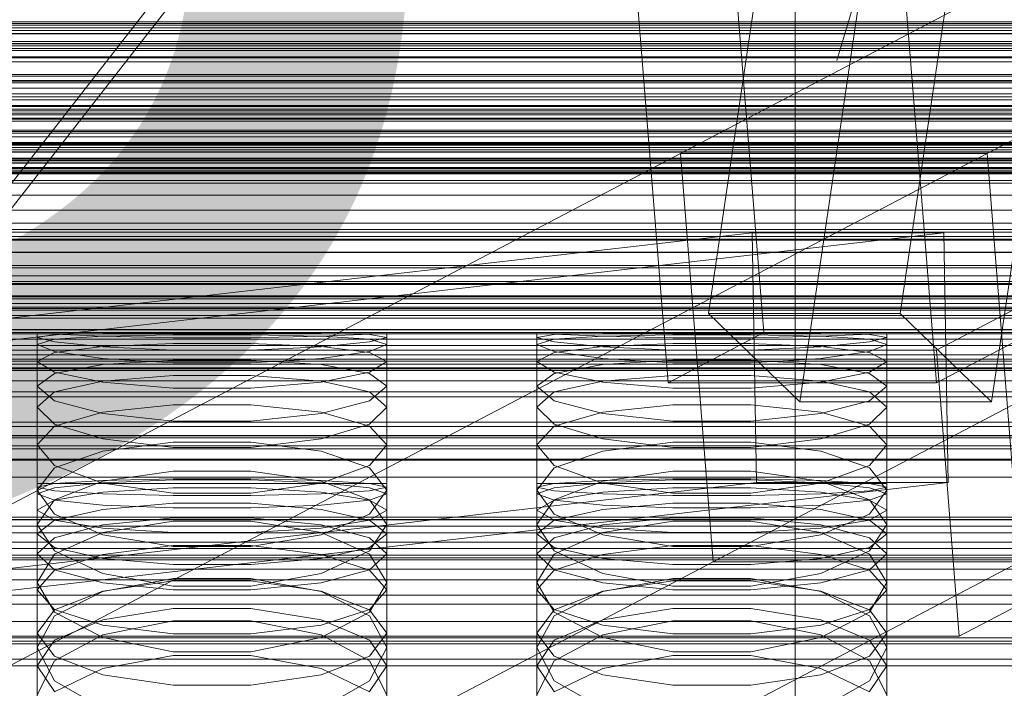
# Model space of a CAD drawing. Header units: millimetres. Extents: x -4738 to 65662, y -68080 to 6847.
# Tile 277 of 656: x -93 to 25, y -33925 to -33845. Entities that reach past the tile are written whole.
import ezdxf

# ---------------------------------------------------------------- set-up
doc = ezdxf.new("R2010")
doc.units = ezdxf.units.MM
for name, color, linetype, lineweight in [('COTAS_O', 1, 'Continuous', 0), ('COTAS_P', 1, 'Continuous', 0), ('frontal_briquetadora', 7, 'Continuous', 0), ('frontal_C01', 7, 'Continuous', 0), ('frontal_C02', 7, 'Continuous', 0), ('frontal_C03', 7, 'Continuous', 0), ('frontal_C10', 7, 'Continuous', 0), ('frontal_secador', 7, 'Continuous', 0)]:
    doc.layers.add(name, color=color, linetype=linetype, lineweight=lineweight)
doc.dimstyles.new('R19_100', dxfattribs={"dimtxt": 250, "dimasz": 150, "dimexe": 150, "dimexo": 80, "dimgap": 100, "dimtad": 1, "dimtih": 1, "dimtoh": 1, "dimdsep": 46, "dimcen": 0.09, "dimadec": 0, "dimazin": 0, "dimtfac": 1, "dimtdec": 4, "dimtofl": 0, "dimtmove": 0, "dimatfit": 3, "dimfxl": 1, "dimtolj": 1, "dimtzin": 0, "dimarcsym": 0})

# ---------------------------------------------------------------- blocks, each defined once
blk = doc.blocks.new('DIM_R31_48')
at = {"layer": 'COTAS_O'}
for p, q in [((-1725, -33700), (-1575, -33655)), ((1725, -33700), (1575, -33655)), ((-1725, -34400), (-1725, -33700)), ((-1725, -33700), (1725, -33700)), ((-1725, -33700), (-1575, -33745)), ((1725, -33700), (1575, -33745)), ((1725, -34400), (1725, -33700))]:
    blk.add_line(p, q, dxfattribs=at)
blk.add_text('3450 O', height=250, dxfattribs=at).set_placement((0, -33600))
blk = doc.blocks.new('DIM_R31_49')
at = {"layer": 'COTAS_P'}
for p, q in [((-150, -32300), (550, -32300)), ((550, -32300), (505, -32450)), ((550, -34900), (550, -32300)), ((550, -32300), (595, -32450)), ((550, -34900), (505, -34750)), ((550, -34900), (595, -34750)), ((-150, -34900), (550, -34900))]:
    blk.add_line(p, q, dxfattribs=at)
blk.add_text('2600 P', height=250, rotation=90, dxfattribs=at).set_placement((450, -33600))
blk = doc.blocks.new('DIM_R31_51')
at = {"layer": 'COTAS_O'}
for p, q in [((-650, -33700), (50, -33700)), ((50, -33700), (5, -33850)), ((50, -34900), (50, -33700)), ((50, -33700), (95, -33850)), ((50, -34900), (5, -34750)), ((50, -34900), (95, -34750)), ((-650, -34900), (50, -34900))]:
    blk.add_line(p, q, dxfattribs=at)
blk.add_text('1200 O', height=250, rotation=90, dxfattribs=at).set_placement((-50, -34300))
blk = doc.blocks.new('DIM_R31_52')
at = {"layer": 'COTAS_O'}
for p, q in [((-650, -34200), (-500, -34155)), ((650, -34200), (500, -34155)), ((-650, -34900), (-650, -34200)), ((-650, -34200), (650, -34200)), ((-650, -34200), (-500, -34245)), ((650, -34200), (500, -34245)), ((650, -34900), (650, -34200))]:
    blk.add_line(p, q, dxfattribs=at)
blk.add_text('1300 O', height=250, dxfattribs=at).set_placement((0, -34100))

msp = doc.modelspace()

# ---------------------------------------------------------------- linework, layer by layer
at = {"layer": 'frontal_briquetadora'}
for p, q in [((200, -33861.773), (-160, -33861.773)), ((-88.92, -33882.856), (-91, -33882.75)), ((-91, -33900.75), (-91, -33882.75)), ((-91, -33883.222), (-88.92, -33882.881)), ((-88.92, -33883.775), (-91, -33883.222)), ((-91, -33901.201), (-91, -33883.222)), ((-88.92, -33883.423), (-91, -33884.062)), ((-88.92, -33882.881), (-83.094, -33882.76)), ((-83.094, -33883.094), (-88.92, -33882.856)), ((-83.094, -33883.063), (-88.92, -33883.423)), ((-83.094, -33882.76), (-74.674, -33882.752)), ((-74.674, -33882.922), (-83.094, -33883.063)), ((-74.674, -33883.285), (-83.094, -33883.094)), ((-74.674, -33882.752), (-65.326, -33882.752)), ((-65.326, -33882.922), (-74.674, -33882.922)), ((-65.326, -33883.285), (-74.674, -33883.285)), ((-65.326, -33882.752), (-56.906, -33882.76)), ((-56.906, -33883.063), (-65.326, -33882.922)), ((-56.906, -33883.094), (-65.326, -33883.285)), ((-56.906, -33882.76), (-51.08, -33882.881)), ((-51.08, -33882.856), (-56.906, -33883.094)), ((-51.08, -33883.423), (-56.906, -33883.063)), ((-49, -33882.75), (-51.08, -33882.856)), ((-51.08, -33882.881), (-49, -33883.222)), ((-49, -33883.222), (-51.08, -33883.775)), ((-49, -33884.062), (-51.08, -33883.423)), ((-49, -33900.75), (-49, -33882.75)), ((-49, -33901.201), (-49, -33883.222)), ((-28.92, -33882.856), (-31, -33882.75)), ((-31, -33900.75), (-31, -33882.75)), ((-31, -33883.222), (-28.92, -33882.881)), ((-28.92, -33883.775), (-31, -33883.222)), ((-31, -33901.201), (-31, -33883.222)), ((-28.92, -33883.423), (-31, -33884.062)), ((-28.92, -33882.881), (-23.094, -33882.76)), ((-23.094, -33883.094), (-28.92, -33882.856)), ((-23.094, -33883.063), (-28.92, -33883.423)), ((-23.094, -33882.76), (-14.674, -33882.752)), ((-14.674, -33882.922), (-23.094, -33883.063)), ((-14.674, -33883.285), (-23.094, -33883.094)), ((-14.674, -33882.752), (-5.326, -33882.752)), ((-5.326, -33882.922), (-14.674, -33882.922)), ((-5.326, -33883.285), (-14.674, -33883.285)), ((-5.326, -33882.752), (3.094, -33882.76)), ((3.094, -33883.063), (-5.326, -33882.922)), ((3.094, -33883.094), (-5.326, -33883.285)), ((3.094, -33882.76), (8.92, -33882.881)), ((8.92, -33882.856), (3.094, -33883.094)), ((8.92, -33883.423), (3.094, -33883.063)), ((11, -33882.75), (8.92, -33882.856)), ((8.92, -33882.881), (11, -33883.222)), ((11, -33883.222), (8.92, -33883.775)), ((11, -33884.062), (8.92, -33883.423)), ((11, -33900.75), (11, -33882.75)), ((11, -33901.201), (11, -33883.222)), ((-91, -33902.002), (-91, -33884.062)), ((-91, -33884.062), (-88.92, -33884.912)), ((-83.094, -33884.371), (-88.92, -33883.775)), ((-83.094, -33884.304), (-88.92, -33885.021)), ((-74.674, -33883.964), (-83.094, -33884.304)), ((-74.674, -33884.761), (-83.094, -33884.371)), ((-65.326, -33883.964), (-74.674, -33883.964)), ((-65.326, -33884.761), (-74.674, -33884.761)), ((-56.906, -33884.304), (-65.326, -33883.964)), ((-56.906, -33884.371), (-65.326, -33884.761)), ((-51.08, -33883.775), (-56.906, -33884.371)), ((-51.08, -33885.021), (-56.906, -33884.304)), ((-51.08, -33884.912), (-49, -33884.062)), ((-49, -33902.002), (-49, -33884.062)), ((-31, -33902.002), (-31, -33884.062)), ((-31, -33884.062), (-28.92, -33884.912)), ((-23.094, -33884.371), (-28.92, -33883.775)), ((-23.094, -33884.304), (-28.92, -33885.021)), ((-14.674, -33883.964), (-23.094, -33884.304)), ((-14.674, -33884.761), (-23.094, -33884.371)), ((-5.326, -33883.964), (-14.674, -33883.964)), ((-5.326, -33884.761), (-14.674, -33884.761)), ((3.094, -33884.304), (-5.326, -33883.964)), ((3.094, -33884.371), (-5.326, -33884.761)), ((8.92, -33883.775), (3.094, -33884.371)), ((8.92, -33885.021), (3.094, -33884.304)), ((8.92, -33884.912), (11, -33884.062)), ((11, -33902.002), (11, -33884.062)), ((-88.92, -33885.021), (-91, -33886.106)), ((-88.92, -33884.912), (-83.094, -33885.746)), ((-83.094, -33885.746), (-74.674, -33886.268)), ((-83.094, -33886.485), (-74.674, -33885.947)), ((-74.674, -33885.947), (-65.326, -33885.947)), ((-65.326, -33886.268), (-56.906, -33885.746)), ((-65.326, -33885.947), (-56.906, -33886.485)), ((-56.906, -33885.746), (-51.08, -33884.912)), ((-49, -33886.106), (-51.08, -33885.021)), ((-28.92, -33885.021), (-31, -33886.106)), ((-28.92, -33884.912), (-23.094, -33885.746)), ((-23.094, -33885.746), (-14.674, -33886.268)), ((-23.094, -33886.485), (-14.674, -33885.947)), ((-14.674, -33885.947), (-5.326, -33885.947)), ((-5.326, -33886.268), (3.094, -33885.746)), ((-5.326, -33885.947), (3.094, -33886.485)), ((3.094, -33885.746), (8.92, -33884.912)), ((11, -33886.106), (8.92, -33885.021)), ((-91, -33903.952), (-91, -33886.106)), ((-88.92, -33887.4), (-91, -33886.106)), ((-88.92, -33887.559), (-83.094, -33886.485)), ((-74.674, -33886.268), (-65.326, -33886.268)), ((-56.906, -33886.485), (-51.08, -33887.559)), ((-49, -33886.106), (-51.08, -33887.4)), ((-49, -33903.952), (-49, -33886.106)), ((-31, -33903.952), (-31, -33886.106)), ((-28.92, -33887.4), (-31, -33886.106)), ((-28.92, -33887.559), (-23.094, -33886.485)), ((-14.674, -33886.268), (-5.326, -33886.268)), ((3.094, -33886.485), (8.92, -33887.559)), ((11, -33886.106), (8.92, -33887.4)), ((11, -33903.952), (11, -33886.106)), ((-91, -33889.086), (-88.92, -33887.559)), ((-83.094, -33888.59), (-88.92, -33887.4)), ((-74.674, -33887.791), (-83.094, -33888.46)), ((-65.326, -33887.791), (-74.674, -33887.791)), ((-56.906, -33888.46), (-65.326, -33887.791)), ((-51.08, -33887.4), (-56.906, -33888.59)), ((-51.08, -33887.559), (-49, -33889.086)), ((-31, -33889.086), (-28.92, -33887.559)), ((-23.094, -33888.59), (-28.92, -33887.4)), ((-14.674, -33887.791), (-23.094, -33888.46)), ((-5.326, -33887.791), (-14.674, -33887.791)), ((3.094, -33888.46), (-5.326, -33887.791)), ((8.92, -33887.4), (3.094, -33888.59)), ((8.92, -33887.559), (11, -33889.086)), ((-88.92, -33890.822), (-91, -33889.086)), ((-91, -33906.796), (-91, -33889.086)), ((-83.094, -33888.46), (-88.92, -33889.77)), ((-74.674, -33889.308), (-83.094, -33888.59)), ((-65.326, -33889.308), (-74.674, -33889.308)), ((-56.906, -33888.59), (-65.326, -33889.308)), ((-51.08, -33889.77), (-56.906, -33888.46)), ((-49, -33889.086), (-51.08, -33890.822)), ((-49, -33906.796), (-49, -33889.086)), ((-28.92, -33890.822), (-31, -33889.086)), ((-31, -33906.796), (-31, -33889.086)), ((-23.094, -33888.46), (-28.92, -33889.77)), ((-14.674, -33889.308), (-23.094, -33888.59)), ((-5.326, -33889.308), (-14.674, -33889.308)), ((3.094, -33888.59), (-5.326, -33889.308)), ((8.92, -33889.77), (3.094, -33888.46)), ((11, -33889.086), (8.92, -33890.822)), ((11, -33906.796), (11, -33889.086)), ((-88.92, -33889.77), (-91, -33891.591)), ((-49, -33891.591), (-51.08, -33889.77)), ((-28.92, -33889.77), (-31, -33891.591)), ((11, -33891.591), (8.92, -33889.77)), ((-91, -33909.185), (-91, -33891.591)), ((-91, -33891.591), (-88.92, -33893.618)), ((-83.094, -33892.364), (-88.92, -33890.822)), ((-74.674, -33891.333), (-83.094, -33892.198)), ((-65.326, -33891.333), (-74.674, -33891.333)), ((-56.906, -33892.198), (-65.326, -33891.333)), ((-51.08, -33890.822), (-56.906, -33892.364)), ((-51.08, -33893.618), (-49, -33891.591)), ((-49, -33909.185), (-49, -33891.591)), ((-31, -33909.185), (-31, -33891.591)), ((-31, -33891.591), (-28.92, -33893.618)), ((-23.094, -33892.364), (-28.92, -33890.822)), ((-14.674, -33891.333), (-23.094, -33892.198)), ((-5.326, -33891.333), (-14.674, -33891.333)), ((3.094, -33892.198), (-5.326, -33891.333)), ((8.92, -33890.822), (3.094, -33892.364)), ((8.92, -33893.618), (11, -33891.591)), ((11, -33909.185), (11, -33891.591)), ((-83.094, -33892.198), (-88.92, -33893.859)), ((-74.674, -33893.278), (-83.094, -33892.364)), ((-56.906, -33892.364), (-65.326, -33893.277)), ((-51.08, -33893.859), (-56.906, -33892.198)), ((-23.094, -33892.198), (-28.92, -33893.859)), ((-14.674, -33893.278), (-23.094, -33892.364)), ((3.094, -33892.364), (-5.326, -33893.277)), ((8.92, -33893.859), (3.094, -33892.198)), ((-88.92, -33893.859), (-91, -33896.116)), ((-88.92, -33893.618), (-83.094, -33895.393)), ((-65.326, -33893.277), (-74.674, -33893.278)), ((-56.906, -33895.393), (-51.08, -33893.618)), ((-49, -33896.116), (-51.08, -33893.859)), ((-28.92, -33893.859), (-31, -33896.116)), ((-28.92, -33893.618), (-23.094, -33895.393)), ((-5.326, -33893.277), (-14.674, -33893.278)), ((3.094, -33895.393), (8.92, -33893.618)), ((11, -33896.116), (8.92, -33893.859)), ((200, -33895.045), (-160, -33895.045)), ((-83.094, -33895.393), (-74.674, -33896.435)), ((-65.326, -33896.435), (-56.906, -33895.393)), ((-23.094, -33895.393), (-14.674, -33896.435)), ((-5.326, -33896.435), (3.094, -33895.393)), ((-88.92, -33898.576), (-91, -33896.116)), ((-91, -33913.502), (-91, -33896.116)), ((-83.094, -33896.858), (-74.674, -33895.8)), ((-74.674, -33895.8), (-65.326, -33895.8)), ((-74.674, -33896.435), (-65.326, -33896.435)), ((-65.326, -33895.8), (-56.906, -33896.858)), ((-49, -33896.116), (-51.08, -33898.576)), ((-49, -33913.502), (-49, -33896.116)), ((-28.92, -33898.576), (-31, -33896.116)), ((-31, -33913.502), (-31, -33896.116)), ((-23.094, -33896.858), (-14.674, -33895.8)), ((-14.674, -33895.8), (-5.326, -33895.8)), ((-14.674, -33896.435), (-5.326, -33896.435)), ((-5.326, -33895.8), (3.094, -33896.858)), ((11, -33896.116), (8.92, -33898.576)), ((11, -33913.502), (11, -33896.116)), ((-88.92, -33898.867), (-83.094, -33896.858)), ((-56.906, -33896.858), (-51.08, -33898.867)), ((-28.92, -33898.867), (-23.094, -33896.858)), ((3.094, -33896.858), (8.92, -33898.867)), ((-91, -33901.553), (-88.92, -33898.867)), ((-83.094, -33900.697), (-88.92, -33898.576)), ((-51.08, -33898.576), (-56.906, -33900.697)), ((-51.08, -33898.867), (-49, -33901.553)), ((-31, -33901.553), (-28.92, -33898.867)), ((-23.094, -33900.697), (-28.92, -33898.576)), ((8.92, -33898.576), (3.094, -33900.697)), ((8.92, -33898.867), (11, -33901.553)), ((184, -33900), (-194, -33900)), ((-74.674, -33899.285), (-83.094, -33900.472)), ((-74.673, -33900.196), (-83.093, -33900.395)), ((-65.326, -33899.285), (-74.674, -33899.285)), ((-65.327, -33900.196), (-74.673, -33900.196)), ((-56.907, -33900.395), (-65.327, -33900.196)), ((-56.906, -33900.472), (-65.326, -33899.285)), ((-14.674, -33899.285), (-23.094, -33900.472)), ((-14.673, -33900.196), (-23.093, -33900.395)), ((-5.326, -33899.285), (-14.674, -33899.285)), ((-5.327, -33900.196), (-14.673, -33900.196)), ((3.093, -33900.395), (-5.327, -33900.196)), ((3.094, -33900.472), (-5.326, -33899.285)), ((-91, -33900.75), (-88.92, -33900.75)), ((-88.92, -33900.754), (-91, -33901.201)), ((-91, -33901.201), (-88.92, -33901.648)), ((-91, -33902.002), (-88.92, -33901.257)), ((-83.093, -33900.395), (-88.92, -33900.754)), ((-83.094, -33900.472), (-88.92, -33902.709)), ((-88.92, -33901.257), (-83.093, -33900.66)), ((-88.92, -33900.75), (-83.093, -33900.75)), ((-74.674, -33901.931), (-83.094, -33900.697)), ((-83.093, -33900.66), (-74.673, -33900.329)), ((-83.093, -33900.75), (-74.673, -33900.75)), ((-83.093, -33901.809), (-74.673, -33901.279)), ((-74.673, -33900.329), (-65.327, -33900.329)), ((-74.673, -33900.75), (-65.327, -33900.75)), ((-74.673, -33901.279), (-65.327, -33901.279)), ((-65.327, -33900.329), (-56.907, -33900.66)), ((-65.327, -33900.75), (-56.907, -33900.75)), ((-65.327, -33901.279), (-56.907, -33901.809)), ((-56.906, -33900.697), (-65.326, -33901.931)), ((-51.08, -33900.754), (-56.907, -33900.395)), ((-56.907, -33900.66), (-51.08, -33901.257)), ((-56.907, -33900.75), (-51.08, -33900.75)), ((-51.08, -33902.709), (-56.906, -33900.472)), ((-51.08, -33900.75), (-49, -33900.75)), ((-49, -33901.201), (-51.08, -33900.754)), ((-51.08, -33901.648), (-49, -33901.201)), ((-51.08, -33901.257), (-49, -33902.002)), ((-31, -33900.75), (-28.92, -33900.75)), ((-28.92, -33900.754), (-31, -33901.201)), ((-31, -33901.201), (-28.92, -33901.648)), ((-31, -33902.002), (-28.92, -33901.257)), ((-23.093, -33900.395), (-28.92, -33900.754)), ((-23.094, -33900.472), (-28.92, -33902.709)), ((-28.92, -33901.257), (-23.093, -33900.66)), ((-28.92, -33900.75), (-23.093, -33900.75)), ((-14.674, -33901.931), (-23.094, -33900.697)), ((-23.093, -33900.66), (-14.673, -33900.329)), ((-23.093, -33900.75), (-14.673, -33900.75)), ((-23.093, -33901.809), (-14.673, -33901.279)), ((-14.673, -33900.329), (-5.327, -33900.329)), ((-14.673, -33900.75), (-5.327, -33900.75)), ((-14.673, -33901.279), (-5.327, -33901.279)), ((-5.327, -33900.329), (3.093, -33900.66)), ((-5.327, -33900.75), (3.093, -33900.75)), ((-5.327, -33901.279), (3.093, -33901.809)), ((3.094, -33900.697), (-5.326, -33901.931)), ((8.92, -33900.754), (3.093, -33900.395)), ((3.093, -33900.66), (8.92, -33901.257)), ((3.093, -33900.75), (8.92, -33900.75)), ((8.92, -33902.709), (3.094, -33900.472)), ((8.92, -33900.75), (11, -33900.75)), ((11, -33901.201), (8.92, -33900.754)), ((8.92, -33901.648), (11, -33901.201)), ((8.92, -33901.257), (11, -33902.002)), ((-88.92, -33904.442), (-91, -33901.553)), ((-91, -33918.691), (-91, -33901.553)), ((-88.92, -33902.746), (-91, -33902.002)), ((-88.92, -33901.648), (-83.093, -33902.006)), ((-88.92, -33902.762), (-83.093, -33901.809)), ((-83.093, -33902.006), (-74.673, -33902.205)), ((-65.326, -33901.931), (-74.674, -33901.931)), ((-74.673, -33902.205), (-65.327, -33902.205)), ((-65.327, -33902.205), (-56.907, -33902.006)), ((-56.907, -33902.006), (-51.08, -33901.648)), ((-56.907, -33901.809), (-51.08, -33902.762)), ((-49, -33901.553), (-51.08, -33904.442)), ((-49, -33902.002), (-51.08, -33902.746)), ((-49, -33918.691), (-49, -33901.553)), ((-28.92, -33904.442), (-31, -33901.553)), ((-31, -33918.691), (-31, -33901.553)), ((-28.92, -33902.746), (-31, -33902.002)), ((-28.92, -33901.648), (-23.093, -33902.006)), ((-28.92, -33902.762), (-23.093, -33901.809)), ((-23.093, -33902.006), (-14.673, -33902.205)), ((-5.326, -33901.931), (-14.674, -33901.931)), ((-14.673, -33902.205), (-5.327, -33902.205)), ((-5.327, -33902.205), (3.093, -33902.006)), ((3.093, -33902.006), (8.92, -33901.648)), ((3.093, -33901.809), (8.92, -33902.762)), ((11, -33901.553), (8.92, -33904.442)), ((11, -33902.002), (8.92, -33902.746)), ((11, -33918.691), (11, -33901.553)), ((-88.92, -33902.709), (-91, -33905.679)), ((-91, -33903.952), (-88.92, -33902.762)), ((-83.093, -33903.344), (-88.92, -33902.746)), ((-74.673, -33903.131), (-83.093, -33903.856)), ((-74.673, -33903.675), (-83.093, -33903.344)), ((-65.327, -33903.131), (-74.673, -33903.131)), ((-65.327, -33903.675), (-74.673, -33903.675)), ((-56.907, -33903.856), (-65.327, -33903.131)), ((-56.907, -33903.344), (-65.327, -33903.675)), ((-51.08, -33902.746), (-56.907, -33903.344)), ((-49, -33905.679), (-51.08, -33902.709)), ((-51.08, -33902.762), (-49, -33903.952)), ((-28.92, -33902.709), (-31, -33905.679)), ((-31, -33903.952), (-28.92, -33902.762)), ((-23.093, -33903.344), (-28.92, -33902.746)), ((-14.673, -33903.131), (-23.093, -33903.856)), ((-14.673, -33903.675), (-23.093, -33903.344)), ((-5.327, -33903.131), (-14.673, -33903.131)), ((-5.327, -33903.675), (-14.673, -33903.675)), ((3.093, -33903.856), (-5.327, -33903.131)), ((3.093, -33903.344), (-5.327, -33903.675)), ((8.92, -33902.746), (3.093, -33903.344)), ((11, -33905.679), (8.92, -33902.709)), ((8.92, -33902.762), (11, -33903.952)), ((-91, -33903.952), (-88.92, -33905.141)), ((-83.093, -33903.856), (-88.92, -33905.165)), ((-83.094, -33906.903), (-88.92, -33904.442)), ((-83.093, -33905.719), (-74.673, -33904.863)), ((-74.673, -33904.863), (-65.327, -33904.863)), ((-65.327, -33904.863), (-56.907, -33905.719)), ((-51.08, -33905.165), (-56.907, -33903.856)), ((-51.08, -33904.442), (-56.906, -33906.903)), ((-51.08, -33905.141), (-49, -33903.952)), ((-31, -33903.952), (-28.92, -33905.141)), ((-23.093, -33903.856), (-28.92, -33905.165)), ((-23.094, -33906.903), (-28.92, -33904.442)), ((-23.093, -33905.719), (-14.673, -33904.863)), ((-14.673, -33904.863), (-5.327, -33904.863)), ((-5.327, -33904.863), (3.093, -33905.719)), ((8.92, -33905.165), (3.093, -33903.856)), ((8.92, -33904.442), (3.094, -33906.903)), ((8.92, -33905.141), (11, -33903.952)), ((-88.92, -33905.165), (-91, -33906.796)), ((-91, -33922.627), (-91, -33905.679)), ((-91, -33905.679), (-88.92, -33908.849)), ((-88.92, -33905.141), (-83.093, -33906.095)), ((-88.92, -33907.261), (-83.093, -33905.719)), ((-74.674, -33905.267), (-83.094, -33906.643)), ((-83.093, -33906.095), (-74.673, -33906.624)), ((-65.326, -33905.267), (-74.674, -33905.267)), ((-65.327, -33906.624), (-56.907, -33906.095)), ((-56.906, -33906.643), (-65.326, -33905.267)), ((-56.907, -33906.095), (-51.08, -33905.141)), ((-56.907, -33905.719), (-51.08, -33907.261)), ((-49, -33906.796), (-51.08, -33905.165)), ((-51.08, -33908.849), (-49, -33905.679)), ((-49, -33922.627), (-49, -33905.679)), ((-28.92, -33905.165), (-31, -33906.796)), ((-31, -33922.627), (-31, -33905.679)), ((-31, -33905.679), (-28.92, -33908.849)), ((-28.92, -33905.141), (-23.093, -33906.095)), ((-28.92, -33907.261), (-23.093, -33905.719)), ((-14.674, -33905.267), (-23.094, -33906.643)), ((-23.093, -33906.095), (-14.673, -33906.624)), ((-5.326, -33905.267), (-14.674, -33905.267)), ((-5.327, -33906.624), (3.093, -33906.095)), ((3.094, -33906.643), (-5.326, -33905.267)), ((3.093, -33906.095), (8.92, -33905.141)), ((3.093, -33905.719), (8.92, -33907.261)), ((11, -33906.796), (8.92, -33905.165)), ((8.92, -33908.849), (11, -33905.679)), ((11, -33922.627), (11, -33905.679)), ((-91, -33906.796), (-88.92, -33908.427)), ((-91, -33909.185), (-88.92, -33907.261)), ((-83.094, -33906.643), (-88.92, -33909.219)), ((-74.674, -33908.325), (-83.094, -33906.903)), ((-74.673, -33906.624), (-65.327, -33906.624)), ((-56.906, -33906.903), (-65.326, -33908.325)), ((-51.08, -33909.219), (-56.906, -33906.643)), ((-51.08, -33908.427), (-49, -33906.796)), ((-51.08, -33907.261), (-49, -33909.185)), ((-31, -33906.796), (-28.92, -33908.427)), ((-31, -33909.185), (-28.92, -33907.261)), ((-23.094, -33906.643), (-28.92, -33909.219)), ((-14.674, -33908.325), (-23.094, -33906.903)), ((-14.673, -33906.624), (-5.327, -33906.624)), ((3.094, -33906.903), (-5.326, -33908.325)), ((8.92, -33909.219), (3.094, -33906.643)), ((8.92, -33908.427), (11, -33906.796)), ((8.92, -33907.261), (11, -33909.185)), ((-88.92, -33908.427), (-83.093, -33909.735)), ((-83.093, -33909.253), (-74.673, -33908.203)), ((-65.326, -33908.325), (-74.674, -33908.325)), ((-74.673, -33908.203), (-65.327, -33908.203)), ((-65.327, -33908.203), (-56.907, -33909.253)), ((-56.907, -33909.735), (-51.08, -33908.427)), ((-28.92, -33908.427), (-23.093, -33909.735)), ((-23.093, -33909.253), (-14.673, -33908.203)), ((-5.326, -33908.325), (-14.674, -33908.325)), ((-14.673, -33908.203), (-5.327, -33908.203)), ((-5.327, -33908.203), (3.093, -33909.253)), ((3.093, -33909.735), (8.92, -33908.427)), ((-88.92, -33911.108), (-91, -33909.185)), ((-88.92, -33909.219), (-91, -33912.608)), ((-88.92, -33908.849), (-83.094, -33911.534)), ((-88.92, -33911.144), (-83.093, -33909.253)), ((-56.907, -33909.253), (-51.08, -33911.144)), ((-56.906, -33911.534), (-51.08, -33908.849)), ((-49, -33909.185), (-51.08, -33911.108)), ((-49, -33912.608), (-51.08, -33909.219)), ((-28.92, -33911.108), (-31, -33909.185)), ((-28.92, -33909.219), (-31, -33912.608)), ((-28.92, -33908.849), (-23.094, -33911.534)), ((-28.92, -33911.144), (-23.093, -33909.253)), ((3.093, -33909.253), (8.92, -33911.144)), ((3.094, -33911.534), (8.92, -33908.849)), ((11, -33909.185), (8.92, -33911.108)), ((11, -33912.608), (8.92, -33909.219)), ((-83.093, -33909.735), (-74.673, -33910.461)), ((-74.673, -33910.461), (-65.327, -33910.461)), ((-65.327, -33910.461), (-56.907, -33909.735)), ((-23.093, -33909.735), (-14.673, -33910.461)), ((-14.673, -33910.461), (-5.327, -33910.461)), ((-5.327, -33910.461), (3.093, -33909.735)), ((-91, -33913.502), (-88.92, -33911.144)), ((-83.093, -33912.651), (-88.92, -33911.108)), ((-83.094, -33911.534), (-74.674, -33913.08)), ((-65.326, -33913.08), (-56.906, -33911.534)), ((-51.08, -33911.108), (-56.907, -33912.651)), ((-51.08, -33911.144), (-49, -33913.502)), ((-31, -33913.502), (-28.92, -33911.144)), ((-23.093, -33912.651), (-28.92, -33911.108)), ((-23.094, -33911.534), (-14.674, -33913.08)), ((-5.326, -33913.08), (3.094, -33911.534)), ((8.92, -33911.108), (3.093, -33912.651)), ((8.92, -33911.144), (11, -33913.502)), ((-88.92, -33916.193), (-91, -33912.608)), ((-91, -33929.238), (-91, -33912.608)), ((-83.094, -33913.701), (-74.674, -33912.14)), ((-74.673, -33912.428), (-83.093, -33913.668)), ((-74.673, -33913.507), (-83.093, -33912.651)), ((-74.674, -33912.14), (-65.326, -33912.14)), ((-74.674, -33913.08), (-65.326, -33913.08)), ((-65.327, -33912.428), (-74.673, -33912.428)), ((-56.907, -33913.668), (-65.327, -33912.428)), ((-56.907, -33912.651), (-65.327, -33913.507)), ((-65.326, -33912.14), (-56.906, -33913.701)), ((-49, -33912.608), (-51.08, -33916.193)), ((-49, -33929.238), (-49, -33912.608)), ((-28.92, -33916.193), (-31, -33912.608)), ((-31, -33929.238), (-31, -33912.608)), ((-23.094, -33913.701), (-14.674, -33912.14)), ((-14.673, -33912.428), (-23.093, -33913.668)), ((-14.673, -33913.507), (-23.093, -33912.651)), ((-14.674, -33912.14), (-5.326, -33912.14)), ((-14.674, -33913.08), (-5.326, -33913.08)), ((-5.327, -33912.428), (-14.673, -33912.428)), ((3.093, -33913.668), (-5.327, -33912.428)), ((3.093, -33912.651), (-5.327, -33913.507)), ((-5.326, -33912.14), (3.094, -33913.701)), ((11, -33912.608), (8.92, -33916.193)), ((11, -33929.238), (11, -33912.608)), ((-91, -33913.502), (-88.92, -33915.861)), ((-83.093, -33913.668), (-88.92, -33915.903)), ((-88.92, -33916.61), (-83.094, -33913.701)), ((-65.327, -33913.507), (-74.673, -33913.507)), ((-51.08, -33915.903), (-56.907, -33913.668)), ((-56.906, -33913.701), (-51.08, -33916.61)), ((-51.08, -33915.861), (-49, -33913.502)), ((-31, -33913.502), (-28.92, -33915.861)), ((-23.093, -33913.668), (-28.92, -33915.903)), ((-28.92, -33916.61), (-23.094, -33913.701)), ((-5.327, -33913.507), (-14.673, -33913.507)), ((8.92, -33915.903), (3.093, -33913.668)), ((3.094, -33913.701), (8.92, -33916.61)), ((8.92, -33915.861), (11, -33913.502)), ((-88.92, -33915.903), (-91, -33918.691)), ((-91, -33920.41), (-88.92, -33916.61)), ((-88.92, -33915.861), (-83.093, -33917.752)), ((-83.094, -33919.209), (-88.92, -33916.193)), ((-83.093, -33917.096), (-74.673, -33915.73)), ((-74.673, -33915.73), (-65.327, -33915.73)), ((-65.327, -33915.73), (-56.907, -33917.096)), ((-56.907, -33917.752), (-51.08, -33915.861)), ((-51.08, -33916.193), (-56.906, -33919.209)), ((-49, -33918.691), (-51.08, -33915.903)), ((-51.08, -33916.61), (-49, -33920.41)), ((-28.92, -33915.903), (-31, -33918.691)), ((-31, -33920.41), (-28.92, -33916.61)), ((-28.92, -33915.861), (-23.093, -33917.752)), ((-23.094, -33919.209), (-28.92, -33916.193)), ((-23.093, -33917.096), (-14.673, -33915.73)), ((-14.673, -33915.73), (-5.327, -33915.73)), ((-5.327, -33915.73), (3.093, -33917.096)), ((3.093, -33917.752), (8.92, -33915.861)), ((8.92, -33916.193), (3.094, -33919.209)), ((11, -33918.691), (8.92, -33915.903)), ((8.92, -33916.61), (11, -33920.41)), ((-88.92, -33919.558), (-83.093, -33917.096)), ((-74.674, -33917.209), (-83.094, -33918.891)), ((-83.093, -33917.752), (-74.673, -33918.801)), ((-65.326, -33917.209), (-74.674, -33917.209)), ((-65.327, -33918.801), (-56.907, -33917.752)), ((-56.906, -33918.891), (-65.326, -33917.209)), ((-56.907, -33917.096), (-51.08, -33919.558)), ((-28.92, -33919.558), (-23.093, -33917.096)), ((-14.674, -33917.209), (-23.094, -33918.891)), ((-23.093, -33917.752), (-14.673, -33918.801)), ((-5.326, -33917.209), (-14.674, -33917.209)), ((-5.327, -33918.801), (3.093, -33917.752)), ((3.094, -33918.891), (-5.326, -33917.209)), ((3.093, -33917.096), (8.92, -33919.558)), ((-91, -33918.691), (-88.92, -33921.478)), ((-83.094, -33918.891), (-88.92, -33922.018)), ((-74.673, -33918.801), (-65.327, -33918.801)), ((-51.08, -33922.018), (-56.906, -33918.891)), ((-51.08, -33921.478), (-49, -33918.691)), ((-31, -33918.691), (-28.92, -33921.478)), ((-23.094, -33918.891), (-28.92, -33922.018)), ((-14.673, -33918.801), (-5.327, -33918.801)), ((8.92, -33922.018), (3.094, -33918.891)), ((8.92, -33921.478), (11, -33918.691)), ((200, -33920), (-160, -33920)), ((-91, -33922.627), (-88.92, -33919.558)), ((-74.674, -33920.937), (-83.094, -33919.209)), ((-56.906, -33919.209), (-65.326, -33920.937)), ((-51.08, -33919.558), (-49, -33922.627)), ((-31, -33922.627), (-28.92, -33919.558)), ((-14.674, -33920.937), (-23.094, -33919.209)), ((3.094, -33919.209), (-5.326, -33920.937)), ((8.92, -33919.558), (11, -33922.627)), ((-88.92, -33924.402), (-91, -33920.41)), ((-91, -33936.682), (-91, -33920.41)), ((-83.093, -33922.955), (-74.673, -33921.403)), ((-65.326, -33920.937), (-74.674, -33920.937)), ((-74.673, -33921.403), (-65.327, -33921.403)), ((-65.327, -33921.403), (-56.907, -33922.955)), ((-49, -33920.41), (-51.08, -33924.402)), ((-49, -33936.682), (-49, -33920.41)), ((-28.92, -33924.402), (-31, -33920.41)), ((-31, -33936.682), (-31, -33920.41)), ((-23.093, -33922.955), (-14.673, -33921.403)), ((-5.326, -33920.937), (-14.674, -33920.937)), ((-14.673, -33921.403), (-5.327, -33921.403)), ((-5.327, -33921.403), (3.093, -33922.955)), ((11, -33920.41), (8.92, -33924.402)), ((11, -33936.682), (11, -33920.41)), ((-88.92, -33922.018), (-91, -33926.087)), ((-88.92, -33925.697), (-91, -33922.627)), ((-88.92, -33921.478), (-83.093, -33923.713)), ((-56.907, -33923.713), (-51.08, -33921.478)), ((-49, -33926.087), (-51.08, -33922.018)), ((-49, -33922.627), (-51.08, -33925.697)), ((-28.92, -33922.018), (-31, -33926.087)), ((-28.92, -33925.697), (-31, -33922.627)), ((-28.92, -33921.478), (-23.093, -33923.713)), ((3.093, -33923.713), (8.92, -33921.478)), ((11, -33926.087), (8.92, -33922.018)), ((11, -33922.627), (8.92, -33925.697)), ((-88.92, -33925.751), (-83.093, -33922.955)), ((-83.093, -33923.713), (-74.673, -33924.953)), ((-65.327, -33924.953), (-56.907, -33923.713)), ((-56.907, -33922.955), (-51.08, -33925.751)), ((-28.92, -33925.751), (-23.093, -33922.955)), ((-23.093, -33923.713), (-14.673, -33924.953)), ((-5.327, -33924.953), (3.093, -33923.713)), ((3.093, -33922.955), (8.92, -33925.751)), ((-83.094, -33927.741), (-88.92, -33924.402)), ((-74.673, -33924.953), (-65.327, -33924.953)), ((-51.08, -33924.402), (-56.906, -33927.741)), ((-23.094, -33927.741), (-28.92, -33924.402)), ((-14.673, -33924.953), (-5.327, -33924.953)), ((8.92, -33924.402), (3.094, -33927.741))]:
    msp.add_line(p, q, dxfattribs=at)
at = {"layer": 'frontal_C01'}
for p, q in [((0, -33994.965), (0, -33732.352)), ((0, -33738.133), (0, -34000.746)), ((-425, -33848.019), (425, -33848.019)), ((980, -33857.304), (-980, -33857.304)), ((980, -33862.304), (-980, -33862.304)), ((980, -33912.304), (-980, -33912.304)), ((980, -33917.304), (-980, -33917.304))]:
    msp.add_line(p, q, dxfattribs=at)
at = {"layer": 'frontal_C02'}
for p, q in [((0, -33940.443), (0, -33649.948)), ((0, -33655.678), (0, -33946.173)), ((-440, -33845.381), (440, -33845.381)), ((-440, -33845.592), (440, -33845.592)), ((-440, -33845.782), (440, -33845.782)), ((-440, -33846.402), (440, -33846.402)), ((-440, -33846.769), (440, -33846.769)), ((311.15, -33846.803), (-311.15, -33846.803)), ((-440, -33847.755), (440, -33847.755)), ((-440, -33848.275), (440, -33848.275)), ((-311.15, -33848.807), (311.15, -33848.807)), ((-440, -33849.559), (440, -33849.559)), ((-440, -33850.196), (440, -33850.196)), ((440, -33851.691), (-440, -33851.691)), ((-440, -33852.401), (440, -33852.401)), ((-440, -33854.006), (440, -33854.006)), ((-311.15, -33853.336), (311.15, -33853.336)), ((-440, -33854.741), (440, -33854.741)), ((-440, -33856.346), (440, -33856.346)), ((-311.15, -33855.411), (311.15, -33855.411)), ((-440, -33857.056), (440, -33857.056)), ((-440, -33858.551), (440, -33858.551)), ((-440, -33859.188), (440, -33859.188)), ((-311.15, -33859.94), (311.15, -33859.94)), ((-440, -33860.472), (440, -33860.472)), ((-440, -33860.992), (440, -33860.992)), ((-440, -33861.977), (440, -33861.977)), ((-440, -33862.345), (440, -33862.345)), ((-311.15, -33861.944), (311.15, -33861.944)), ((-440, -33862.964), (440, -33862.964)), ((-440, -33863.155), (440, -33863.155)), ((-440, -33863.366), (440, -33863.366)), ((-311.15, -33866.164), (311.15, -33866.164)), ((-311.15, -33867.961), (311.15, -33867.961)), ((-311.15, -33871.585), (311.15, -33871.585)), ((-311.15, -33873.052), (311.15, -33873.052)), ((-450, -33876.51), (450, -33876.51)), ((-311.15, -33875.833), (311.15, -33875.833)), ((-311.15, -33876.871), (311.15, -33876.871)), ((-311.15, -33878.619), (311.15, -33878.619)), ((-311.15, -33879.156), (311.15, -33879.156)), ((-311.15, -33879.752), (311.15, -33879.752)), ((450, -33888.432), (-450, -33888.432)), ((450, -33909.919), (-450, -33909.919)), ((-450, -33921.841), (450, -33921.841))]:
    msp.add_line(p, q, dxfattribs=at)
at = {"layer": 'frontal_C03'}
for p, q in [((1250, -33846.104), (-1250, -33846.104)), ((-1496, -33847.994), (1496, -33847.994)), ((1496, -33848.585), (-1496, -33848.585)), ((1496, -33851.894), (-1496, -33851.894)), ((1496, -33852.485), (-1496, -33852.485)), ((1250, -33854.375), (-1250, -33854.375)), ((1496, -33855.542), (-1496, -33855.542)), ((1496, -33856.043), (-1496, -33856.043)), ((1250, -33855.854), (-1250, -33855.854)), ((1250, -33856.542), (-1250, -33856.542)), ((1250, -33856.918), (-1250, -33856.918)), ((1496, -33858.383), (-1496, -33858.383)), ((1496, -33858.718), (-1496, -33858.718)), ((1496, -33859.984), (-1496, -33859.984)), ((1250, -33859.864), (-1250, -33859.864)), ((1496, -33860.101), (-1496, -33860.101)), ((1250, -33860.181), (-1250, -33860.181)), ((1250, -33860.974), (-1250, -33860.974)), ((-1250, -33861.739), (1250, -33861.739)), ((1250, -33862.042), (-1250, -33862.042)), ((1250, -33862.862), (-1250, -33862.862)), ((1250, -33863.495), (-1250, -33863.495)), ((1250, -33863.626), (-1250, -33863.626)), ((1250, -33864.42), (-1250, -33864.42)), ((1250, -33864.736), (-1250, -33864.736)), ((1250, -33864.749), (-1250, -33864.749)), ((1250, -33869.528), (-1250, -33869.528)), ((1250, -33870.598), (-1250, -33870.598)), ((1250, -33871.133), (-1250, -33871.133)), ((1250, -33871.435), (-1250, -33871.435)), ((1250, -33874.601), (-1250, -33874.601)), ((1250, -33874.895), (-1250, -33874.895)), ((1496, -33878.238), (-1496, -33878.238)), ((1496, -33878.356), (-1496, -33878.356)), ((1496, -33879.622), (-1496, -33879.622)), ((1496, -33879.957), (-1496, -33879.957)), ((-1579, -33880.615), (1579, -33880.615)), ((-1250, -33880.914), (1250, -33880.914)), ((1496, -33882.297), (-1496, -33882.297)), ((1250, -33882.322), (-1250, -33882.322)), ((1496, -33882.798), (-1496, -33882.798)), ((1250, -33882.638), (-1250, -33882.638)), ((1250, -33882.807), (-1250, -33882.807)), ((1250, -33883.432), (-1250, -33883.432)), ((-1250, -33884.196), (1250, -33884.196)), ((-1496, -33885.855), (1496, -33885.855)), ((1250, -33885.319), (-1250, -33885.319)), ((1496, -33886.446), (-1496, -33886.446)), ((1250, -33886.083), (-1250, -33886.083)), ((1250, -33886.877), (-1250, -33886.877)), ((1250, -33887.194), (-1250, -33887.194)), ((1496, -33889.755), (-1496, -33889.755)), ((1496, -33890.346), (-1496, -33890.346)), ((1496, -33893.403), (-1496, -33893.403)), ((1496, -33893.905), (-1496, -33893.905)), ((1250, -33893.394), (-1250, -33893.394)), ((1250, -33895.287), (-1250, -33895.287)), ((1496, -33896.244), (-1496, -33896.244)), ((1496, -33896.579), (-1496, -33896.579)), ((1496, -33897.845), (-1496, -33897.845)), ((1496, -33897.963), (-1496, -33897.963)), ((1250, -33904.779), (-1250, -33904.779)), ((1250, -33905.068), (-1250, -33905.068)), ((1250, -33905.096), (-1250, -33905.096)), ((1250, -33905.89), (-1250, -33905.89)), ((-1250, -33906.654), (1250, -33906.654)), ((1250, -33906.673), (-1250, -33906.673)), ((1250, -33907.777), (-1250, -33907.777)), ((1250, -33908.541), (-1250, -33908.541)), ((1250, -33909.335), (-1250, -33909.335)), ((1250, -33909.652), (-1250, -33909.652)), ((1250, -33914.159), (-1250, -33914.159)), ((1250, -33915.232), (-1250, -33915.232)), ((1250, -33919.283), (-1250, -33919.283)), ((1250, -33919.66), (-1250, -33919.66)), ((-1579, -33922.615), (1579, -33922.615))]:
    msp.add_line(p, q, dxfattribs=at)
at = {"layer": 'frontal_C10'}
for p, q in [((20.667, -33670.154), (-10.387, -33880.354)), ((12.626, -33880.354), (43.68, -33670.154)), ((0.578, -33890.964), (31.632, -33680.764)), ((23.59, -33890.964), (54.645, -33680.764)), ((-18.649, -33696.509), (-3.765, -33882.652)), ((-15.249, -33888.666), (-30.133, -33702.523)), ((16.968, -33888.666), (2.084, -33702.523)), ((32.171, -33837.109), (-13.767, -33861.166)), ((23.053, -33861.166), (68.991, -33837.109)), ((78.214, -33852.694), (-750.233, -33852.694)), ((-765.546, -33860.713), (62.902, -33860.713)), ((-13.767, -33861.166), (-473.146, -34101.739)), ((-436.326, -34101.739), (23.053, -33861.166)), ((-13.767, -33861.166), (23.053, -33861.166)), ((-9.85, -33910.151), (-13.767, -33861.166)), ((23.053, -33861.166), (26.97, -33910.151)), ((-5.167, -33870.674), (-479.43, -33925.104)), ((-456.418, -33925.104), (17.845, -33870.674)), ((-5.167, -33870.674), (17.845, -33870.674)), ((-4.642, -33900.644), (-5.167, -33870.674)), ((17.845, -33870.674), (18.371, -33900.644)), ((32.276, -33876.751), (-796.171, -33876.751)), ((16.964, -33884.77), (32.276, -33876.751)), ((-10.387, -33880.354), (0.578, -33890.964)), ((12.626, -33880.354), (-10.387, -33880.354)), ((23.59, -33890.964), (12.626, -33880.354)), ((-15.249, -33888.666), (-3.765, -33882.652)), ((-3.765, -33882.652), (28.453, -33882.652)), ((28.453, -33882.652), (16.968, -33888.666)), ((-811.484, -33884.77), (16.964, -33884.77)), ((16.964, -33884.77), (19.705, -33919.059)), ((-747.491, -33886.983), (80.956, -33886.983)), ((-9.85, -33910.151), (36.088, -33886.094)), ((16.968, -33888.666), (-15.249, -33888.666)), ((0.578, -33890.964), (23.59, -33890.964)), ((65.643, -33895.002), (-762.804, -33895.002)), ((-478.905, -33955.074), (-4.642, -33900.644)), ((-455.893, -33955.074), (18.371, -33900.644)), ((18.371, -33900.644), (-4.642, -33900.644)), ((-469.229, -34150.724), (-9.85, -33910.151)), ((-432.409, -34150.724), (26.97, -33910.151)), ((26.97, -33910.151), (-9.85, -33910.151)), ((-793.429, -33911.04), (35.018, -33911.04)), ((35.018, -33911.04), (19.705, -33919.059)), ((19.705, -33919.059), (-808.742, -33919.059))]:
    msp.add_line(p, q, dxfattribs=at)
at = {"layer": 'frontal_secador'}
for p, q in [((413, -33215), (-431.48, -34297.08)), ((407, -33225), (-422.12, -34288.52)), ((1250, -33849.715), (-1250, -33849.715)), ((1250, -33862.349), (-1250, -33862.349)), ((1250, -33870.291), (-1250, -33870.291)), ((1250, -33873), (-1250, -33873))]:
    msp.add_line(p, q, dxfattribs=at)

# ---------------------------------------------------------------- dimensions: what is measured, and where the dimension line sits
at = {"layer": 'COTAS_O'}
for p1, p2, distance, picture, middle in [((-650, -34900), (-650, -33700), -700, 'DIM_R31_51', (50, -34300)), ((-1725, -34400), (1725, -34400), 700, 'DIM_R31_48', (0, -33700)), ((-650, -34900), (650, -34900), 700, 'DIM_R31_52', (0, -34200))]:
    dim = msp.add_aligned_dim(p1=p1, p2=p2, distance=distance, text='<> O', dimstyle='R19_100', dxfattribs=at)
    dim.commit()
    dim.dimension.update_dxf_attribs({"geometry": picture, "text_midpoint": middle})
at = {"layer": 'COTAS_P'}
dim = msp.add_aligned_dim(p1=(-150, -34900), p2=(-150, -32300), distance=-700, text='<> P', dimstyle='R19_100', dxfattribs=at)
dim.commit()
dim.dimension.update_dxf_attribs({"geometry": 'DIM_R31_49', "text_midpoint": (550, -33600)})

doc.saveas('drawing.dxf')
